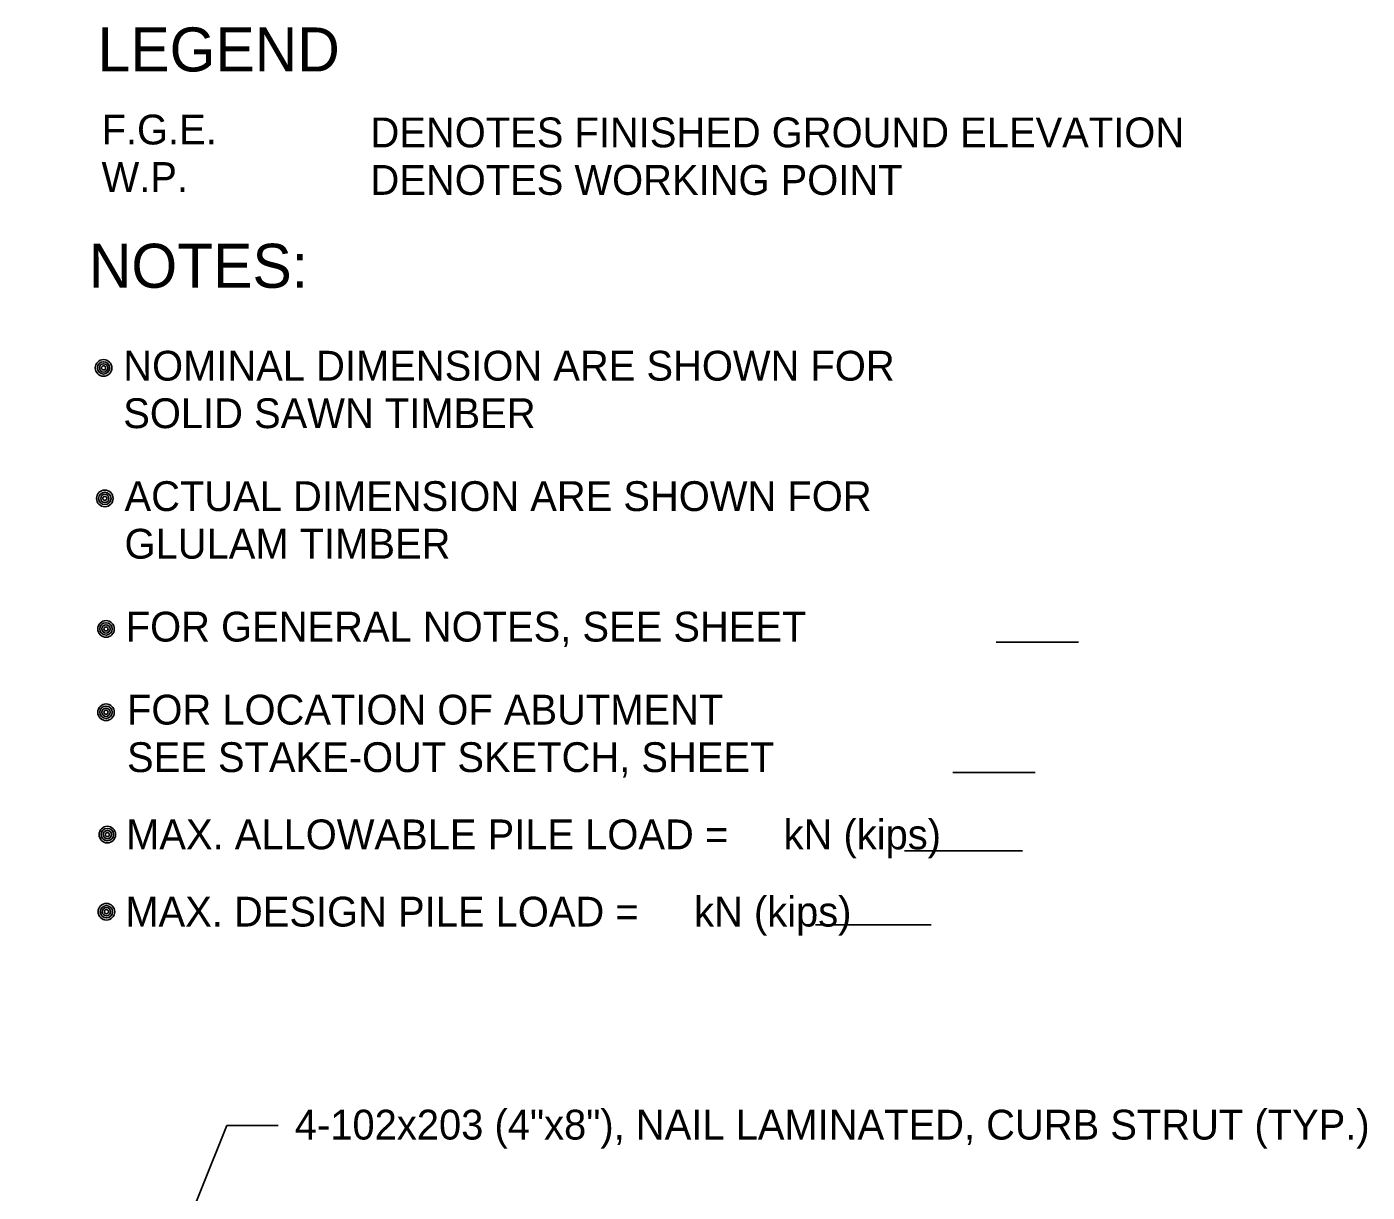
# Model space of a CAD drawing. Extents: x 635440 to 640306, y 296653 to 298484.
# Drawn here: x 638628.5 to 638763.3, y 297496.7 to 297613.9 of the extents above; entities that cross this region are included whole.
import ezdxf

# ---------------------------------------------------------------- set-up
doc = ezdxf.new("R2010")
doc.units = 0
doc.layers.add('5', color=7, linetype='Continuous')

msp = doc.modelspace()

# ---------------------------------------------------------------- linework, layer by layer
at = {"layer": '5'}
for p, q in [((638725.95, 297552), (638734.25, 297552)), ((638721.59, 297538.9), (638729.89, 297538.9)), ((638716.75, 297531), (638728.61, 297531)), ((638707.79, 297523.56), (638719.41, 297523.56)), ((638648.59, 297503.4), (638653.77, 297503.4))]:
    msp.add_line(p, q, dxfattribs=at)
msp.add_lwpolyline([(638628.49, 297453.23), (638648.59, 297503.4)], dxfattribs=at)
for centre, radius in [((638636.21, 297579.6), 0.833), ((638636.21, 297579.6), 0.625), ((638636.21, 297579.6), 0.417), ((638636.21, 297579.6), 0.208), ((638636.34, 297566.47), 0.833), ((638636.34, 297566.47), 0.625), ((638636.34, 297566.47), 0.417), ((638636.34, 297566.47), 0.208), ((638636.46, 297553.34), 0.833), ((638636.46, 297553.34), 0.625), ((638636.46, 297553.34), 0.417), ((638636.46, 297553.34), 0.208), ((638636.46, 297544.96), 0.833), ((638636.46, 297544.96), 0.625), ((638636.46, 297544.96), 0.417), ((638636.46, 297544.96), 0.208), ((638636.59, 297532.65), 0.833), ((638636.59, 297532.65), 0.625), ((638636.59, 297532.65), 0.417), ((638636.59, 297532.65), 0.208), ((638636.5, 297524.89), 0.833), ((638636.5, 297524.89), 0.625), ((638636.5, 297524.89), 0.417), ((638636.5, 297524.89), 0.208)]:
    msp.add_circle(centre, radius, dxfattribs=at)

# ---------------------------------------------------------------- texts
for s, height, p in [('LEGEND', 4.429, (638635.61, 297609.42)), ('F.G.E.', 3, (638636.01, 297602.08)), ('DENOTES FINISHED GROUND ELEVATION', 3.0001, (638663.05, 297601.79)), ('W.P.', 3, (638636.01, 297597.3)), ('DENOTES WORKING POINT', 3.0001, (638663.05, 297597.01)), ('NOTES:', 4.429, (638634.73, 297587.66)), ('NOMINAL DIMENSION ARE SHOWN FOR ', 3.0001, (638638.19, 297578.32)), ('SOLID SAWN TIMBER', 3.0001, (638638.19, 297573.54)), ('ACTUAL DIMENSION ARE SHOWN FOR ', 3.0001, (638638.32, 297565.2)), ('GLULAM TIMBER', 3.0001, (638638.32, 297560.41)), ('FOR GENERAL NOTES, SEE SHEET    ', 3.0001, (638638.44, 297552.07)), ('FOR LOCATION OF ABUTMENT', 3.0001, (638638.57, 297543.72)), ('SEE STAKE-OUT SKETCH, SHEET    ', 3.0001, (638638.57, 297538.94)), ('MAX. ALLOWABLE PILE LOAD =     kN (kips)', 3.0001, (638638.48, 297531.17)), ('MAX. DESIGN PILE LOAD =     kN (kips)', 3.0001, (638638.4, 297523.4)), ('4-102x203 (4"x8"), NAIL LAMINATED, CURB STRUT (TYP.)', 3.0001, (638655.44, 297501.97))]:
    msp.add_text(s, height=height, dxfattribs=at).set_placement(p)

doc.saveas('drawing.dxf')
